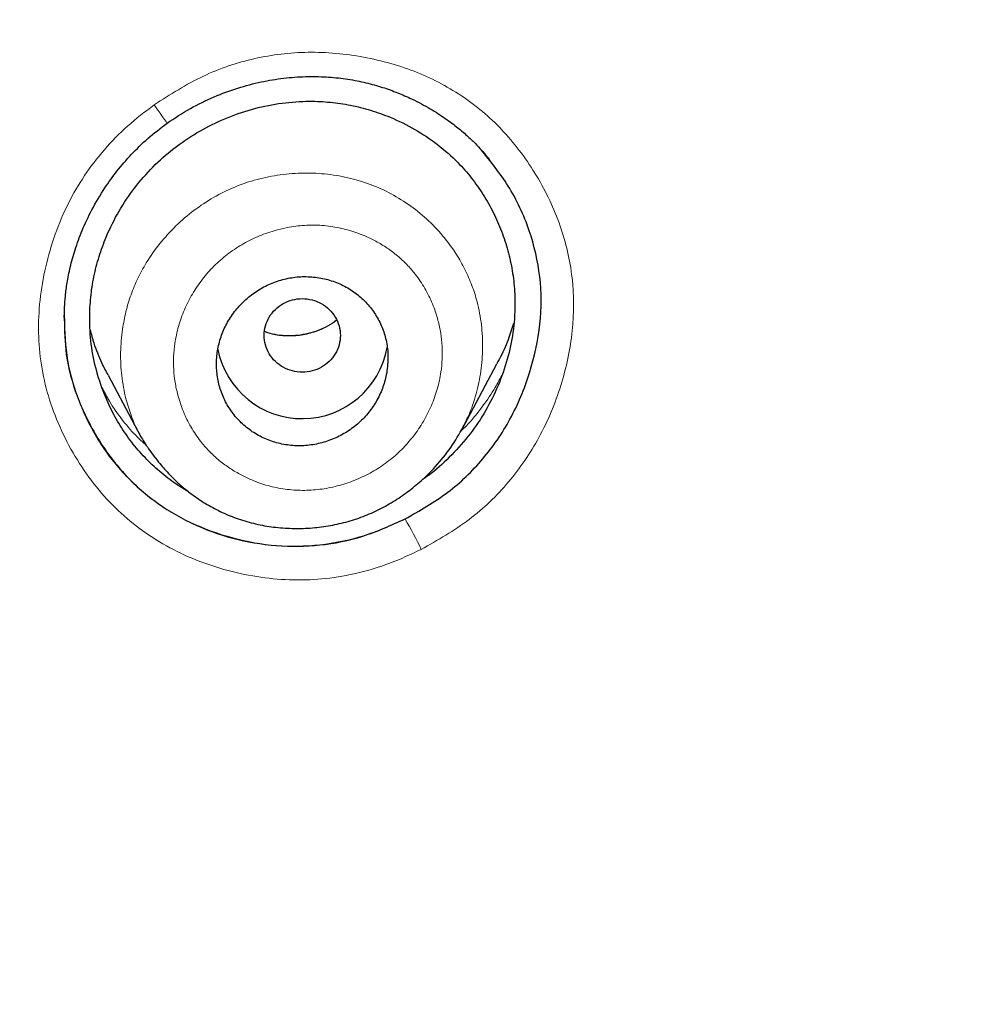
# Model space of a CAD drawing. Header units: millimetres. Extents: x 8 to 846, y 12 to 2113.
# Tile 477 of 515: x 504 to 514, y 1832 to 1843. Entities that reach past the tile are written whole.
import ezdxf

# ---------------------------------------------------------------- set-up
doc = ezdxf.new("R2010")
doc.units = ezdxf.units.MM

msp = doc.modelspace()

# ---------------------------------------------------------------- linework, layer by layer
at = {"color": 7, "linetype": 'Continuous', "lineweight": 30}
for p, q in [((508.983, 1838.285), (509.352, 1838.977)), ((505.271, 1838.858), (505.615, 1838.212)), ((505.619, 1838.214), (505.61, 1838.23))]:
    msp.add_line(p, q, dxfattribs=at)
at = {"color": 8, "linetype": 'Continuous', "lineweight": 0, "flags": 128}
msp.add_lwpolyline([(505.755, 1841.697), (505.788, 1841.651), (505.817, 1841.609), (505.843, 1841.572), (505.864, 1841.543), (505.88, 1841.521), (505.889, 1841.508), (505.891, 1841.504), (505.887, 1841.509)], dxfattribs=at)
at = {"color": 7, "linetype": 'Continuous', "lineweight": 30}
msp.add_arc((507.309, 1839.307), 0.904, 191.3249, 350.0688, dxfattribs=at)
at = {"color": 8, "linetype": 'Continuous', "lineweight": 0}
msp.add_arc((505.092, 1835.381), 3.839, 25.4418, 30.8479, dxfattribs=at)
at = {"color": 7, "linetype": 'Continuous', "lineweight": 30}
for points, knots in [([(538, 1827.773), (538.001, 1827.791), (538.002, 1827.835), (538.004, 1827.906), (538.006, 1827.988), (538.008, 1828.101), (538.011, 1828.254), (538.015, 1828.455), (538.017, 1828.683), (538.02, 1828.937), (538.021, 1829.217), (538.021, 1829.526), (538.019, 1829.864), (538.014, 1830.232), (538.007, 1830.62), (537.996, 1831.029), (537.982, 1831.456), (537.963, 1831.907), (537.94, 1832.376), (537.9, 1833.055), (537.836, 1833.939), (537.735, 1835.032), (537.61, 1836.137), (537.463, 1837.243), (537.292, 1838.348), (537.099, 1839.453), (536.881, 1840.567), (536.637, 1841.691), (536.366, 1842.823), (536.068, 1843.964), (535.731, 1845.151), (535.35, 1846.383), (534.921, 1847.661), (534.456, 1848.945), (533.952, 1850.234), (533.499, 1851.312), (533.116, 1852.179), (532.819, 1852.828), (532.52, 1853.459), (532.222, 1854.068), (531.928, 1854.653), (531.637, 1855.215), (531.341, 1855.771), (531.042, 1856.319), (530.739, 1856.859), (530.445, 1857.372), (530.159, 1857.858), (529.882, 1858.319), (529.615, 1858.754), (529.358, 1859.163), (529.113, 1859.548), (528.88, 1859.908), (528.661, 1860.241), (528.455, 1860.549), (528.263, 1860.832), (528.085, 1861.092), (527.925, 1861.323), (527.783, 1861.525), (527.662, 1861.697), (527.559, 1861.842), (527.479, 1861.954), (527.415, 1862.043), (527.359, 1862.121), (527.295, 1862.21), (527.211, 1862.325), (527.106, 1862.469), (526.976, 1862.645), (526.827, 1862.847), (526.657, 1863.074), (526.466, 1863.326), (526.265, 1863.588), (526.056, 1863.857), (525.84, 1864.132), (525.608, 1864.424), (525.359, 1864.733), (525.092, 1865.059), (524.811, 1865.397), (524.355, 1865.938), (523.723, 1866.665), (522.891, 1867.583), (522.032, 1868.491), (521.146, 1869.387), (520.259, 1870.246), (519.371, 1871.071), (518.484, 1871.861), (517.661, 1872.565), (516.904, 1873.19), (516.215, 1873.742), (515.529, 1874.274), (514.848, 1874.787), (514.167, 1875.286), (513.43, 1875.809), (512.625, 1876.363), (511.744, 1876.946), (510.831, 1877.527), (509.886, 1878.105), (508.916, 1878.674), (507.919, 1879.234), (506.897, 1879.783), (505.842, 1880.323), (504.768, 1880.847), (503.677, 1881.353), (502.567, 1881.841), (501.427, 1882.315), (500.256, 1882.775), (499.055, 1883.218), (497.847, 1883.634), (496.634, 1884.024), (495.419, 1884.388), (494.176, 1884.733), (492.908, 1885.056), (491.653, 1885.348), (490.414, 1885.61), (489.194, 1885.842), (487.953, 1886.054), (486.702, 1886.241), (485.452, 1886.402), (484.217, 1886.537), (482.961, 1886.649), (481.685, 1886.737), (480.391, 1886.799), (479.121, 1886.833), (477.876, 1886.843), (476.65, 1886.827), (475.442, 1886.788), (474.255, 1886.728), (473.096, 1886.646), (471.964, 1886.546), (470.862, 1886.429), (469.787, 1886.296), (468.708, 1886.143), (467.627, 1885.971), (466.545, 1885.779), (465.498, 1885.575), (464.485, 1885.36), (463.56, 1885.148), (462.717, 1884.941), (461.953, 1884.744), (461.213, 1884.543), (460.497, 1884.339), (459.801, 1884.132), (459.124, 1883.921), (458.449, 1883.704), (457.765, 1883.474), (457.058, 1883.227), (456.329, 1882.963), (455.569, 1882.676), (454.779, 1882.365), (453.96, 1882.03), (453.119, 1881.67), (452.258, 1881.287), (451.377, 1880.878), (450.478, 1880.443), (449.588, 1879.994), (448.707, 1879.531), (447.838, 1879.056), (446.957, 1878.556), (446.064, 1878.029), (445.16, 1877.474), (444.224, 1876.876), (443.258, 1876.234), (442.263, 1875.542), (441.261, 1874.815), (440.381, 1874.148), (439.623, 1873.553), (438.986, 1873.038), (438.348, 1872.507), (437.714, 1871.964), (437.093, 1871.417), (436.495, 1870.875), (435.923, 1870.343), (435.378, 1869.821), (434.858, 1869.311), (434.366, 1868.816), (433.901, 1868.337), (433.461, 1867.874), (433.044, 1867.425), (432.629, 1866.97), (432.219, 1866.509), (431.816, 1866.046), (431.439, 1865.605), (431.088, 1865.185), (430.764, 1864.791), (430.467, 1864.422), (430.194, 1864.079), (429.943, 1863.759), (429.718, 1863.466), (429.516, 1863.201), (429.336, 1862.963), (429.176, 1862.748), (429.034, 1862.556), (428.917, 1862.397), (428.823, 1862.267), (428.747, 1862.163), (428.679, 1862.069), (428.615, 1861.979), (428.546, 1861.883), (428.466, 1861.77), (428.369, 1861.633), (428.256, 1861.473), (428.127, 1861.288), (427.984, 1861.081), (427.826, 1860.851), (427.655, 1860.599), (427.47, 1860.322), (427.249, 1859.989), (426.996, 1859.599), (426.713, 1859.156), (426.425, 1858.695), (426.132, 1858.216), (425.836, 1857.721), (425.537, 1857.209), (425.195, 1856.609), (424.813, 1855.917), (424.391, 1855.126), (423.968, 1854.3), (423.566, 1853.48), (423.183, 1852.67), (422.822, 1851.871), (422.464, 1851.045), (422.111, 1850.193), (421.766, 1849.319), (421.431, 1848.424), (421.105, 1847.508), (420.788, 1846.566), (420.482, 1845.597), (420.187, 1844.601), (419.905, 1843.579), (419.638, 1842.531), (419.406, 1841.538), (419.207, 1840.618), (419.042, 1839.787), (418.893, 1838.98), (418.754, 1838.158), (418.626, 1837.325), (418.511, 1836.484), (418.412, 1835.676), (418.329, 1834.902), (418.26, 1834.167), (418.203, 1833.47), (418.158, 1832.811), (418.123, 1832.186), (418.096, 1831.592), (418.076, 1831.029), (418.063, 1830.497), (418.055, 1830.002), (418.052, 1829.541), (418.052, 1829.119), (418.055, 1828.734), (418.061, 1828.386), (418.067, 1828.072), (418.073, 1827.874), (418.076, 1827.781)], [0, 0, 0, 0, 0.000286, 0.000693, 0.0011, 0.001586, 0.002471, 0.003539, 0.004789, 0.006132, 0.007637, 0.009305, 0.011135, 0.013127, 0.015282, 0.017462, 0.019787, 0.022256, 0.024847, 0.027466, 0.033367, 0.039348, 0.045407, 0.051547, 0.057576, 0.06368, 0.069859, 0.076113, 0.082442, 0.088847, 0.095327, 0.102542, 0.109849, 0.117247, 0.124738, 0.132321, 0.136217, 0.140106, 0.143883, 0.147538, 0.151072, 0.154484, 0.157774, 0.161253, 0.164584, 0.167769, 0.170807, 0.173698, 0.176442, 0.17904, 0.18149, 0.183794, 0.18595, 0.187925, 0.189759, 0.191451, 0.193001, 0.194284, 0.195425, 0.196381, 0.197152, 0.197648, 0.198127, 0.198707, 0.19941, 0.200408, 0.20158, 0.202926, 0.204446, 0.206141, 0.20801, 0.209751, 0.21162, 0.213617, 0.215742, 0.217996, 0.220375, 0.222791, 0.229356, 0.235809, 0.242651, 0.249362, 0.255943, 0.262391, 0.268707, 0.274889, 0.279654, 0.284337, 0.288938, 0.293457, 0.297895, 0.302347, 0.307808, 0.313397, 0.319114, 0.324959, 0.330933, 0.336924, 0.343039, 0.349279, 0.355642, 0.361895, 0.368264, 0.37475, 0.381351, 0.388066, 0.394895, 0.401438, 0.408082, 0.414827, 0.421674, 0.428623, 0.435029, 0.441518, 0.448093, 0.454743, 0.461334, 0.467815, 0.474188, 0.481072, 0.487826, 0.494449, 0.500941, 0.507301, 0.513639, 0.519838, 0.525899, 0.531823, 0.537609, 0.543257, 0.548769, 0.554673, 0.560411, 0.565984, 0.571391, 0.576633, 0.580874, 0.585001, 0.589013, 0.59291, 0.596693, 0.600415, 0.604054, 0.607836, 0.61176, 0.615827, 0.620037, 0.624536, 0.629187, 0.633988, 0.638941, 0.644045, 0.649301, 0.654708, 0.659798, 0.665015, 0.67036, 0.675832, 0.681433, 0.687161, 0.693426, 0.699838, 0.706396, 0.713101, 0.71739, 0.721738, 0.726143, 0.730607, 0.73504, 0.739336, 0.743493, 0.747511, 0.751391, 0.755131, 0.758669, 0.762073, 0.765343, 0.768479, 0.77194, 0.775222, 0.778324, 0.781247, 0.783991, 0.786512, 0.788859, 0.791034, 0.793036, 0.794792, 0.796389, 0.797828, 0.799108, 0.800229, 0.800999, 0.801686, 0.802305, 0.802864, 0.803461, 0.804203, 0.805101, 0.806153, 0.80736, 0.808722, 0.810211, 0.811848, 0.813635, 0.815571, 0.818292, 0.821125, 0.824049, 0.827063, 0.830167, 0.833361, 0.836644, 0.841307, 0.84614, 0.851144, 0.856318, 0.860926, 0.865661, 0.870525, 0.875514, 0.88063, 0.885778, 0.891047, 0.896439, 0.901953, 0.907588, 0.913346, 0.919226, 0.925229, 0.929977, 0.934588, 0.939053, 0.943372, 0.948188, 0.952809, 0.957234, 0.961465, 0.9655, 0.969274, 0.972859, 0.976257, 0.979466, 0.98254, 0.985418, 0.988102, 0.99059, 0.992883, 0.994945, 0.996818, 0.998503, 1, 1, 1, 1]), ([(478.038, 1882.285), (478.896, 1882.275), (480.611, 1882.254), (483.18, 1882.085), (485.738, 1881.818), (488.282, 1881.442), (490.807, 1880.962), (493.308, 1880.377), (495.918, 1879.65), (498.626, 1878.762), (501.417, 1877.692), (504.148, 1876.485), (506.812, 1875.146), (509.403, 1873.68), (511.795, 1872.166), (513.995, 1870.628), (516.013, 1869.085), (517.96, 1867.459), (519.833, 1865.754), (521.626, 1863.97), (523.337, 1862.114), (524.964, 1860.187), (526.503, 1858.195), (527.952, 1856.14), (529.308, 1854.028), (530.57, 1851.861), (531.733, 1849.644), (532.795, 1847.379), (533.808, 1844.944), (534.747, 1842.335), (535.589, 1839.551), (536.286, 1836.73), (536.835, 1833.878), (537.236, 1831.004), (537.475, 1828.251), (537.574, 1825.629), (537.556, 1823.143), (537.425, 1820.66), (537.184, 1818.185), (536.832, 1815.723), (536.371, 1813.277), (535.802, 1810.852), (535.125, 1808.454), (534.342, 1806.086), (533.454, 1803.752), (532.461, 1801.459), (531.365, 1799.21), (530.17, 1797.008), (528.806, 1794.739), (527.256, 1792.418), (525.504, 1790.062), (523.633, 1787.794), (521.644, 1785.621), (519.55, 1783.541), (518.065, 1782.245), (517.323, 1781.597)], [0, 0, 0, 0, 0.017859, 0.035717, 0.053574, 0.07143, 0.089287, 0.107143, 0.125, 0.145832, 0.166666, 0.1875, 0.208333, 0.229166, 0.249999, 0.267856, 0.285713, 0.303571, 0.321429, 0.339287, 0.357144, 0.375001, 0.392858, 0.410715, 0.428572, 0.446429, 0.464286, 0.482143, 0.500002, 0.520835, 0.541668, 0.562501, 0.583334, 0.604167, 0.624999, 0.642856, 0.660713, 0.678571, 0.696428, 0.714286, 0.732144, 0.750003, 0.76786, 0.785718, 0.803575, 0.821433, 0.839289, 0.857146, 0.875003, 0.895835, 0.916668, 0.9375, 0.958333, 0.979167, 1, 1, 1, 1]), ([(478.038, 1768.871), (478.645, 1768.876), (479.858, 1768.887), (481.674, 1768.973), (483.484, 1769.11), (485.288, 1769.304), (487.085, 1769.552), (488.872, 1769.856), (490.596, 1770.202), (492.255, 1770.586), (493.851, 1771.003), (495.432, 1771.463), (496.998, 1771.967), (498.55, 1772.514), (500.137, 1773.124), (501.754, 1773.8), (503.395, 1774.546), (505.006, 1775.34), (506.589, 1776.181), (508.142, 1777.071), (509.668, 1778.008), (511.124, 1778.965), (512.509, 1779.937), (513.823, 1780.915), (515.105, 1781.929), (516.356, 1782.978), (517.576, 1784.061), (518.798, 1785.211), (520.018, 1786.429), (521.228, 1787.717), (522.396, 1789.041), (523.52, 1790.401), (524.602, 1791.797), (525.642, 1793.23), (526.612, 1794.657), (527.511, 1796.072), (528.34, 1797.464), (529.125, 1798.876), (529.867, 1800.307), (530.564, 1801.756), (531.236, 1803.267), (531.878, 1804.839), (532.485, 1806.474), (533.038, 1808.126), (533.538, 1809.796), (533.984, 1811.484), (534.378, 1813.192), (534.708, 1814.867), (534.979, 1816.504), (535.193, 1818.095), (535.36, 1819.688), (535.478, 1821.283), (535.549, 1822.881), (535.572, 1824.526), (535.543, 1826.217), (535.456, 1827.953), (535.312, 1829.687), (535.111, 1831.419), (534.854, 1833.15), (534.54, 1834.877), (534.181, 1836.547), (533.783, 1838.155), (533.353, 1839.7), (532.878, 1841.229), (532.357, 1842.742), (531.792, 1844.24), (531.191, 1845.699), (530.557, 1847.12), (529.893, 1848.502), (529.189, 1849.867), (528.444, 1851.215), (527.66, 1852.546), (526.836, 1853.859), (525.975, 1855.15), (525.065, 1856.436), (524.109, 1857.711), (523.102, 1858.975), (522.06, 1860.21), (520.981, 1861.414), (519.866, 1862.589), (518.733, 1863.715), (517.585, 1864.793), (516.424, 1865.825), (515.232, 1866.827), (514.01, 1867.798), (512.756, 1868.74), (511.472, 1869.65), (510.162, 1870.527), (508.812, 1871.379), (507.422, 1872.204), (505.991, 1873.001), (504.537, 1873.757), (503.062, 1874.472), (501.565, 1875.145), (500.072, 1875.767), (498.584, 1876.339), (497.105, 1876.862), (495.61, 1877.347), (494.098, 1877.792), (492.57, 1878.197), (491.026, 1878.564), (489.47, 1878.889), (487.883, 1879.179), (486.269, 1879.428), (484.628, 1879.635), (482.984, 1879.797), (481.338, 1879.912), (479.689, 1879.983), (478.588, 1879.992), (478.038, 1879.997)], [0, 0, 0, 0, 0.010081, 0.020137, 0.030179, 0.040216, 0.050257, 0.060311, 0.070335, 0.079491, 0.088633, 0.097767, 0.1069, 0.116039, 0.125192, 0.135253, 0.145282, 0.155288, 0.16528, 0.175267, 0.185259, 0.195301, 0.204496, 0.213673, 0.222839, 0.232002, 0.241168, 0.250345, 0.260322, 0.270285, 0.280246, 0.290212, 0.300194, 0.310203, 0.320293, 0.329526, 0.338727, 0.347904, 0.357065, 0.366218, 0.375372, 0.385323, 0.395264, 0.405207, 0.415162, 0.425139, 0.435149, 0.445226, 0.454443, 0.463632, 0.472801, 0.481959, 0.491116, 0.500279, 0.510233, 0.520184, 0.530144, 0.540125, 0.550137, 0.560192, 0.570258, 0.579448, 0.588609, 0.59775, 0.60688, 0.616007, 0.625139, 0.633867, 0.642594, 0.651329, 0.660077, 0.668845, 0.677642, 0.686473, 0.695244, 0.704395, 0.713529, 0.722653, 0.731774, 0.740899, 0.750037, 0.758756, 0.767483, 0.776222, 0.78498, 0.793764, 0.802579, 0.811433, 0.820208, 0.829363, 0.838502, 0.847632, 0.856762, 0.865897, 0.875044, 0.883755, 0.89247, 0.901196, 0.909939, 0.918704, 0.927499, 0.936329, 0.945126, 0.954305, 0.963462, 0.972602, 0.981734, 0.990864, 1, 1, 1, 1]), ([(421.006, 1824.397), (421.013, 1825.071), (421.027, 1826.416), (421.146, 1828.43), (421.335, 1830.436), (421.603, 1832.436), (421.946, 1834.428), (422.356, 1836.371), (422.829, 1838.261), (423.358, 1840.096), (423.952, 1841.912), (424.613, 1843.711), (425.35, 1845.519), (426.167, 1847.331), (427.066, 1849.141), (428.035, 1850.92), (429.073, 1852.668), (430.181, 1854.384), (431.331, 1856.03), (432.518, 1857.605), (433.734, 1859.108), (435.003, 1860.568), (436.326, 1861.987), (437.722, 1863.383), (439.194, 1864.754), (440.741, 1866.093), (442.342, 1867.379), (443.994, 1868.611), (445.698, 1869.787), (447.412, 1870.883), (449.13, 1871.899), (450.846, 1872.836), (452.595, 1873.716), (454.377, 1874.537), (456.218, 1875.311), (458.12, 1876.033), (460.081, 1876.699), (462.072, 1877.296), (464.092, 1877.824), (466.139, 1878.282), (468.163, 1878.662), (470.156, 1878.966), (472.111, 1879.199), (474.07, 1879.365), (476.032, 1879.466), (478.039, 1879.501), (480.089, 1879.466), (482.179, 1879.356), (484.263, 1879.171), (486.342, 1878.912), (488.412, 1878.579), (490.428, 1878.182), (492.385, 1877.727), (494.279, 1877.219), (496.149, 1876.649), (497.996, 1876.018), (499.862, 1875.309), (501.743, 1874.519), (503.633, 1873.644), (505.485, 1872.703), (507.302, 1871.696), (509.082, 1870.624), (510.788, 1869.512), (512.418, 1868.366), (513.97, 1867.194), (515.475, 1865.974), (516.933, 1864.707), (518.376, 1863.362), (519.798, 1861.939), (521.193, 1860.436), (522.529, 1858.885), (523.806, 1857.287), (525.025, 1855.641), (526.161, 1853.983), (527.216, 1852.319), (528.188, 1850.659), (529.098, 1848.97), (529.946, 1847.253), (530.747, 1845.475), (531.496, 1843.637), (532.186, 1841.74), (532.805, 1839.82), (533.35, 1837.877), (533.824, 1835.907), (534.218, 1833.953), (534.534, 1832.022), (534.775, 1830.122), (534.946, 1828.218), (535.053, 1826.309), (535.067, 1825.035), (535.073, 1824.397)], [0, 0, 0, 0, 0.011674, 0.023319, 0.034953, 0.046594, 0.058259, 0.069953, 0.080961, 0.091959, 0.102962, 0.113984, 0.125039, 0.136637, 0.148231, 0.159838, 0.171475, 0.183157, 0.194877, 0.205905, 0.216918, 0.22793, 0.238954, 0.250002, 0.261585, 0.273174, 0.284784, 0.296429, 0.308126, 0.319837, 0.330846, 0.341843, 0.352841, 0.363852, 0.374887, 0.386465, 0.398061, 0.409688, 0.421363, 0.433098, 0.444853, 0.455881, 0.466873, 0.477842, 0.4888, 0.499758, 0.511447, 0.523122, 0.534797, 0.546486, 0.558206, 0.569931, 0.580933, 0.591898, 0.602839, 0.613767, 0.624694, 0.636409, 0.648098, 0.659775, 0.671455, 0.683154, 0.694888, 0.705917, 0.716904, 0.727863, 0.738806, 0.749745, 0.761427, 0.773085, 0.784734, 0.79639, 0.808067, 0.819807, 0.830858, 0.841874, 0.852868, 0.863854, 0.874847, 0.886477, 0.898088, 0.909698, 0.921323, 0.932981, 0.944738, 0.955821, 0.966873, 0.97791, 0.988948, 1, 1, 1, 1]), ([(505.891, 1841.504), (505.972, 1841.558), (506.129, 1841.662), (506.38, 1841.783), (506.629, 1841.876), (506.874, 1841.94), (507.112, 1841.98), (507.34, 1841.996), (507.557, 1841.993), (507.762, 1841.973), (507.952, 1841.937), (508.128, 1841.89), (508.289, 1841.834), (508.457, 1841.762), (508.625, 1841.675), (508.788, 1841.573), (508.923, 1841.473), (509.033, 1841.381), (509.12, 1841.298), (509.188, 1841.226), (509.239, 1841.166), (509.265, 1841.134), (509.277, 1841.119)], [0, 0, 0, 0, 0.075754, 0.14839, 0.217944, 0.284418, 0.347814, 0.408145, 0.465444, 0.519764, 0.571155, 0.619577, 0.665037, 0.707539, 0.765733, 0.817263, 0.862124, 0.90034, 0.932817, 0.960117, 0.982413, 1, 1, 1, 1]), ([(505.08, 1839.543), (505.085, 1839.615), (505.095, 1839.759), (505.138, 1839.973), (505.2, 1840.183), (505.292, 1840.409), (505.419, 1840.646), (505.59, 1840.885), (505.79, 1841.099), (506.015, 1841.286), (506.263, 1841.445), (506.53, 1841.571), (506.809, 1841.665), (507.097, 1841.721), (507.363, 1841.739), (507.603, 1841.728), (507.818, 1841.696), (508.029, 1841.643), (508.256, 1841.562), (508.494, 1841.445), (508.733, 1841.285), (508.93, 1841.111), (509.087, 1840.932), (509.211, 1840.756), (509.318, 1840.569), (509.404, 1840.371), (509.471, 1840.166), (509.517, 1839.955), (509.542, 1839.74), (509.544, 1839.5), (509.516, 1839.237), (509.446, 1838.954), (509.34, 1838.68), (509.201, 1838.421), (509.031, 1838.182), (508.83, 1837.969), (508.674, 1837.829), (508.58, 1837.77), (508.569, 1837.762)], [0, 0, 0, 0, 0.023939, 0.048196, 0.07227, 0.09634, 0.128799, 0.160734, 0.192695, 0.22472, 0.256662, 0.289055, 0.321481, 0.353412, 0.385389, 0.409385, 0.433289, 0.457339, 0.481767, 0.513851, 0.546077, 0.578081, 0.60198, 0.626252, 0.650362, 0.674444, 0.698578, 0.722719, 0.746881, 0.770839, 0.802813, 0.834759, 0.867233, 0.899604, 0.931547, 0.963606, 0.99553, 1, 1, 1, 1]), ([(504.813, 1839.431), (504.813, 1839.447), (504.812, 1839.493), (504.815, 1839.579), (504.824, 1839.696), (504.842, 1839.836), (504.874, 1839.999), (504.925, 1840.183), (505, 1840.386), (505.102, 1840.604), (505.226, 1840.812), (505.365, 1841.006), (505.516, 1841.18), (505.69, 1841.351), (505.823, 1841.452), (505.891, 1841.504)], [0, 0, 0, 0, 0.02075, 0.059724, 0.108614, 0.16745, 0.236277, 0.315187, 0.404257, 0.503514, 0.612906, 0.701529, 0.795664, 0.895188, 1, 1, 1, 1]), ([(508.388, 1837.35), (508.541, 1837.437), (508.843, 1837.609), (509.217, 1837.969), (509.509, 1838.396), (509.709, 1838.878), (509.821, 1839.386), (509.821, 1839.896), (509.705, 1840.389), (509.495, 1840.844), (509.287, 1841.102), (509.187, 1841.226)], [0, 0, 0, 0, 0.11419, 0.223565, 0.333041, 0.447518, 0.561757, 0.670965, 0.780342, 0.895065, 1, 1, 1, 1]), ([(508.196, 1838.883), (508.203, 1838.943), (508.216, 1839.051), (508.196, 1839.209), (508.156, 1839.35), (508.09, 1839.482), (508.004, 1839.602), (507.896, 1839.705), (507.772, 1839.788), (507.634, 1839.849), (507.486, 1839.887), (507.333, 1839.898), (507.179, 1839.884), (507.029, 1839.844), (506.887, 1839.78), (506.758, 1839.693), (506.646, 1839.588), (506.552, 1839.467), (506.48, 1839.333), (506.432, 1839.19), (506.408, 1839.043), (506.409, 1838.895), (506.435, 1838.749), (506.486, 1838.611), (506.559, 1838.483), (506.654, 1838.37), (506.768, 1838.273), (506.898, 1838.198), (507.04, 1838.146), (507.191, 1838.118), (507.345, 1838.116), (507.498, 1838.141), (507.645, 1838.19), (507.782, 1838.262), (507.906, 1838.356), (508.012, 1838.468), (508.097, 1838.596), (508.162, 1838.735), (508.185, 1838.834), (508.196, 1838.883)], [0, 0, 0, 0, 0.032029, 0.058413, 0.084796, 0.11129, 0.137784, 0.164547, 0.19131, 0.218382, 0.245455, 0.272738, 0.300022, 0.32732, 0.354619, 0.381736, 0.408853, 0.435674, 0.462494, 0.489034, 0.515572, 0.541964, 0.568354, 0.594794, 0.621233, 0.647901, 0.674569, 0.701548, 0.728529, 0.755763, 0.782998, 0.810315, 0.837633, 0.864824, 0.892015, 0.919007, 0.945997, 0.972999, 1, 1, 1, 1]), ([(507.51, 1838.942), (507.538, 1838.961), (507.596, 1838.999), (507.659, 1839.082), (507.701, 1839.175), (507.714, 1839.277), (507.7, 1839.378), (507.66, 1839.472), (507.595, 1839.553), (507.512, 1839.615), (507.414, 1839.654), (507.31, 1839.667), (507.205, 1839.654), (507.107, 1839.615), (507.024, 1839.553), (506.96, 1839.472), (506.919, 1839.378), (506.905, 1839.277), (506.919, 1839.176), (506.959, 1839.081), (507.024, 1839), (507.108, 1838.938), (507.205, 1838.899), (507.309, 1838.886), (507.415, 1838.898), (507.478, 1838.927), (507.51, 1838.942)], [0, 0, 0, 0, 0.041659, 0.083341, 0.125, 0.166659, 0.208341, 0.25, 0.291659, 0.333341, 0.375, 0.416659, 0.458341, 0.5, 0.541659, 0.583341, 0.625, 0.666659, 0.708341, 0.75, 0.791659, 0.833341, 0.875, 0.916659, 0.958341, 1, 1, 1, 1]), ([(506.12, 1837.634), (506.083, 1837.656), (505.982, 1837.714), (505.833, 1837.827), (505.675, 1837.972), (505.534, 1838.133), (505.409, 1838.308), (505.303, 1838.495), (505.207, 1838.715), (505.129, 1838.969), (505.079, 1839.255), (505.08, 1839.447), (505.08, 1839.543)], [0, 0, 0, 0, 0.05726, 0.151815, 0.245291, 0.339486, 0.433046, 0.526922, 0.622059, 0.749306, 0.874532, 1, 1, 1, 1]), ([(504.813, 1839.456), (504.815, 1839.329), (504.819, 1839.051), (504.937, 1838.631), (505.137, 1838.215), (505.407, 1837.842), (505.742, 1837.533), (506.136, 1837.298), (506.574, 1837.14), (507.034, 1837.057), (507.496, 1837.063), (507.955, 1837.155), (508.242, 1837.284), (508.388, 1837.35)], [0, 0, 0, 0, 0.076016, 0.166904, 0.261531, 0.354817, 0.445115, 0.535917, 0.630657, 0.724097, 0.814592, 0.905465, 1, 1, 1, 1]), ([(507.671, 1839.435), (507.669, 1839.434), (507.64, 1839.41), (507.576, 1839.372), (507.477, 1839.326), (507.372, 1839.294), (507.265, 1839.275), (507.157, 1839.269), (507.05, 1839.279), (506.968, 1839.295), (506.926, 1839.313), (506.915, 1839.317)], [0, 0, 0, 0, 0.005734, 0.140386, 0.275346, 0.411044, 0.54689, 0.682105, 0.816739, 0.954414, 1, 1, 1, 1]), ([(505.273, 1838.86), (505.25, 1838.902), (505.193, 1839.009), (505.13, 1839.17), (505.098, 1839.289), (505.085, 1839.337)], [0, 0, 0, 0, 0.2796259, 0.7112886, 1, 1, 1, 1]), ([(509.527, 1839.402), (509.509, 1839.345), (509.468, 1839.217), (509.406, 1839.075), (509.359, 1838.994), (509.35, 1838.978)], [0, 0, 0, 0, 0.390964, 0.881739, 1, 1, 1, 1]), ([(505.608, 1838.229), (505.619, 1838.21), (505.641, 1838.17), (505.686, 1838.102), (505.74, 1838.026), (505.813, 1837.932), (505.904, 1837.826), (506.02, 1837.713), (506.15, 1837.607), (506.293, 1837.51), (506.449, 1837.425), (506.617, 1837.355), (506.797, 1837.301), (506.985, 1837.265), (507.176, 1837.249), (507.368, 1837.25), (507.559, 1837.271), (507.745, 1837.309), (507.926, 1837.365), (508.1, 1837.439), (508.265, 1837.53), (508.418, 1837.634), (508.559, 1837.749), (508.707, 1837.894), (508.855, 1838.07), (508.942, 1838.216), (508.984, 1838.288)], [0, 0, 0, 0, 0.016904, 0.036205, 0.05846, 0.084084, 0.122344, 0.162078, 0.203087, 0.245281, 0.288579, 0.332962, 0.378693, 0.425286, 0.471775, 0.518095, 0.564197, 0.610047, 0.655634, 0.70097, 0.746049, 0.790805, 0.83458, 0.877321, 0.939635, 1, 1, 1, 1])]:
    msp.add_open_spline(points, degree=3, knots=knots, dxfattribs=at)
at = {"color": 8, "linetype": 'Continuous', "lineweight": 0}
for points, knots in [([(418.074, 1827.918), (418.066, 1828.238), (418.047, 1828.984), (418.052, 1830.153), (418.083, 1831.425), (418.148, 1832.735), (418.246, 1834.081), (418.382, 1835.462), (418.554, 1836.84), (418.76, 1838.214), (419, 1839.582), (419.275, 1840.944), (419.575, 1842.263), (419.898, 1843.537), (420.24, 1844.767), (420.61, 1845.989), (421.009, 1847.204), (421.435, 1848.411), (421.904, 1849.644), (422.417, 1850.904), (422.977, 1852.187), (423.571, 1853.457), (424.196, 1854.712), (424.853, 1855.952), (425.541, 1857.177), (426.24, 1858.352), (426.946, 1859.477), (427.656, 1860.555), (428.391, 1861.618), (429.151, 1862.664), (429.934, 1863.695), (430.765, 1864.739), (431.647, 1865.795), (432.581, 1866.859), (433.542, 1867.901), (434.529, 1868.921), (435.542, 1869.917), (436.581, 1870.89), (437.614, 1871.811), (438.639, 1872.682), (439.653, 1873.507), (440.686, 1874.309), (441.737, 1875.089), (442.807, 1875.847), (443.926, 1876.604), (445.096, 1877.358), (446.32, 1878.105), (447.562, 1878.823), (448.821, 1879.513), (450.098, 1880.173), (451.392, 1880.804), (452.665, 1881.388), (453.915, 1881.928), (455.141, 1882.425), (456.378, 1882.897), (457.626, 1883.341), (458.884, 1883.759), (460.189, 1884.162), (461.543, 1884.547), (462.945, 1884.911), (464.355, 1885.243), (465.773, 1885.541), (467.199, 1885.808), (468.631, 1886.041), (470.028, 1886.237), (471.39, 1886.396), (472.716, 1886.523), (474.044, 1886.622), (475.374, 1886.693), (476.705, 1886.736), (478.078, 1886.751), (479.492, 1886.734), (480.944, 1886.683), (482.395, 1886.599), (483.843, 1886.481), (485.287, 1886.33), (486.727, 1886.146), (488.122, 1885.935), (489.472, 1885.7), (490.776, 1885.445), (492.074, 1885.162), (493.365, 1884.852), (494.649, 1884.515), (495.964, 1884.14), (497.307, 1883.723), (498.678, 1883.263), (500.036, 1882.772), (501.382, 1882.248), (502.714, 1881.694), (504.031, 1881.108), (505.297, 1880.51), (506.511, 1879.901), (507.676, 1879.286), (508.826, 1878.646), (509.961, 1877.982), (511.08, 1877.294), (512.217, 1876.56), (513.368, 1875.78), (514.532, 1874.95), (515.674, 1874.093), (516.795, 1873.21), (517.892, 1872.301), (518.967, 1871.366), (519.989, 1870.433), (520.958, 1869.505), (521.878, 1868.583), (522.776, 1867.642), (523.652, 1866.683), (524.505, 1865.704), (525.36, 1864.678), (526.215, 1863.602), (527.066, 1862.476), (527.888, 1861.33), (528.682, 1860.166), (529.445, 1858.983), (530.179, 1857.783), (530.863, 1856.601), (531.5, 1855.437), (532.091, 1854.295), (532.656, 1853.141), (533.194, 1851.974), (533.704, 1850.797), (534.201, 1849.573), (534.682, 1848.302), (535.143, 1846.985), (535.571, 1845.657), (535.964, 1844.321), (536.325, 1842.976), (536.651, 1841.623), (536.935, 1840.302), (537.179, 1839.012), (537.388, 1837.756), (537.568, 1836.496), (537.718, 1835.232), (537.839, 1833.966), (537.933, 1832.658), (537.998, 1831.31), (538.028, 1829.922), (538.028, 1828.751), (538.005, 1828.042), (537.997, 1827.797)], [0, 0, 0, 0, 0.005252, 0.012201, 0.019149, 0.026096, 0.033674, 0.04125, 0.048826, 0.056401, 0.063977, 0.071552, 0.079127, 0.086071, 0.093015, 0.09996, 0.106905, 0.113851, 0.120799, 0.128379, 0.13596, 0.14354, 0.151118, 0.158695, 0.166272, 0.173848, 0.180792, 0.187736, 0.19468, 0.201624, 0.208568, 0.215513, 0.223089, 0.230666, 0.238244, 0.245823, 0.253404, 0.260985, 0.268564, 0.275511, 0.282457, 0.289402, 0.296347, 0.303291, 0.310235, 0.31781, 0.325386, 0.332961, 0.340537, 0.348114, 0.355691, 0.363269, 0.370217, 0.377167, 0.384116, 0.391064, 0.398011, 0.404957, 0.412534, 0.42011, 0.427686, 0.435261, 0.442837, 0.450412, 0.457988, 0.464933, 0.471879, 0.478825, 0.485772, 0.49272, 0.49967, 0.507251, 0.51483, 0.522408, 0.529986, 0.537562, 0.545138, 0.552714, 0.559658, 0.566603, 0.573547, 0.580492, 0.587437, 0.594382, 0.60196, 0.609538, 0.617118, 0.624699, 0.63228, 0.639859, 0.647436, 0.654382, 0.661327, 0.668271, 0.675216, 0.68216, 0.689104, 0.696679, 0.704255, 0.711831, 0.719408, 0.726986, 0.734564, 0.742145, 0.749094, 0.756043, 0.76299, 0.769936, 0.776881, 0.783826, 0.791402, 0.798978, 0.806553, 0.814128, 0.821704, 0.829279, 0.836855, 0.843801, 0.850747, 0.857694, 0.864643, 0.871592, 0.878541, 0.886119, 0.893697, 0.901273, 0.908849, 0.916425, 0.924, 0.931575, 0.938519, 0.945463, 0.952407, 0.959352, 0.966297, 0.973243, 0.980821, 0.988401, 0.995982, 1, 1, 1, 1]), ([(421.507, 1824.421), (421.52, 1825.319), (421.546, 1827.111), (421.758, 1829.786), (422.096, 1832.439), (422.569, 1835.071), (423.175, 1837.68), (423.915, 1840.266), (424.789, 1842.822), (425.79, 1845.332), (426.915, 1847.784), (428.159, 1850.17), (429.523, 1852.493), (431.005, 1854.754), (432.604, 1856.95), (434.317, 1859.073), (436.134, 1861.109), (438.046, 1863.05), (440.049, 1864.892), (442.142, 1866.636), (444.326, 1868.282), (446.598, 1869.828), (448.952, 1871.269), (451.372, 1872.595), (453.848, 1873.801), (456.376, 1874.885), (458.955, 1875.846), (461.586, 1876.686), (464.267, 1877.404), (466.986, 1877.994), (469.726, 1878.455), (472.475, 1878.785), (475.232, 1878.983), (477.997, 1879.051), (480.768, 1878.987), (483.543, 1878.79), (486.309, 1878.46), (489.049, 1878.002), (491.753, 1877.417), (494.419, 1876.708), (497.046, 1875.873), (499.636, 1874.911), (502.182, 1873.822), (504.671, 1872.612), (507.09, 1871.289), (509.43, 1869.858), (511.692, 1868.323), (513.876, 1866.682), (515.981, 1864.933), (517.999, 1863.08), (519.921, 1861.132), (521.736, 1859.1), (523.44, 1856.991), (525.034, 1854.808), (526.517, 1852.551), (527.89, 1850.218), (529.145, 1847.816), (530.277, 1845.357), (531.278, 1842.855), (532.146, 1840.317), (532.884, 1837.744), (533.493, 1835.135), (533.971, 1832.491), (534.314, 1829.818), (534.531, 1827.124), (534.558, 1825.322), (534.572, 1824.421)], [0, 0, 0, 0, 0.015712, 0.031331, 0.046897, 0.062447, 0.078018, 0.093647, 0.109364, 0.125068, 0.140678, 0.156238, 0.171786, 0.187361, 0.20301, 0.218729, 0.234412, 0.250011, 0.265566, 0.281113, 0.296691, 0.312337, 0.328056, 0.343741, 0.359332, 0.374883, 0.390432, 0.406015, 0.421689, 0.437408, 0.453066, 0.468652, 0.484201, 0.499753, 0.515345, 0.531016, 0.546736, 0.5624, 0.57798, 0.593531, 0.609088, 0.62469, 0.640388, 0.656108, 0.671748, 0.687324, 0.702876, 0.718439, 0.734052, 0.749753, 0.765462, 0.781092, 0.796672, 0.812229, 0.827796, 0.843417, 0.85913, 0.874841, 0.89046, 0.906024, 0.921572, 0.937142, 0.95278, 0.96849, 0.98424, 1, 1, 1, 1]), ([(534.349, 1824.347), (534.342, 1825.015), (534.327, 1826.349), (534.208, 1828.347), (534.018, 1830.34), (533.749, 1832.329), (533.405, 1834.309), (532.996, 1836.235), (532.527, 1838.102), (532.005, 1839.91), (531.419, 1841.696), (530.769, 1843.463), (530.042, 1845.239), (529.236, 1847.023), (528.346, 1848.809), (527.386, 1850.566), (526.357, 1852.293), (525.259, 1853.989), (524.121, 1855.615), (522.95, 1857.167), (521.753, 1858.646), (520.504, 1860.082), (519.205, 1861.475), (517.829, 1862.851), (516.374, 1864.205), (514.838, 1865.533), (513.25, 1866.807), (511.609, 1868.028), (509.922, 1869.191), (508.228, 1870.271), (506.538, 1871.269), (504.851, 1872.189), (503.132, 1873.052), (501.382, 1873.857), (499.566, 1874.62), (497.685, 1875.335), (495.74, 1875.994), (493.769, 1876.585), (491.771, 1877.107), (489.751, 1877.559), (487.755, 1877.932), (485.792, 1878.23), (483.863, 1878.457), (481.93, 1878.62), (479.991, 1878.718), (478.01, 1878.751), (475.99, 1878.716), (473.934, 1878.607), (471.883, 1878.425), (469.838, 1878.17), (467.798, 1877.841), (465.805, 1877.449), (463.866, 1876.998), (461.988, 1876.493), (460.132, 1875.928), (458.301, 1875.301), (456.457, 1874.599), (454.606, 1873.82), (452.753, 1872.961), (450.935, 1872.037), (449.152, 1871.049), (447.402, 1869.995), (445.718, 1868.899), (444.105, 1867.766), (442.568, 1866.605), (441.077, 1865.397), (439.633, 1864.141), (438.206, 1862.811), (436.803, 1861.407), (435.428, 1859.925), (434.112, 1858.396), (432.852, 1856.82), (431.65, 1855.195), (430.528, 1853.558), (429.487, 1851.917), (428.529, 1850.279), (427.631, 1848.615), (426.796, 1846.924), (426.004, 1845.166), (425.261, 1843.343), (424.574, 1841.455), (423.959, 1839.547), (423.418, 1837.619), (422.951, 1835.672), (422.565, 1833.747), (422.256, 1831.849), (422.02, 1829.983), (421.854, 1828.11), (421.749, 1826.231), (421.736, 1824.976), (421.73, 1824.347)], [0, 0, 0, 0, 0.011718, 0.023422, 0.035131, 0.046861, 0.058633, 0.070374, 0.081376, 0.092351, 0.103314, 0.114278, 0.125258, 0.136845, 0.148439, 0.160058, 0.171716, 0.183431, 0.19516, 0.206169, 0.21715, 0.228117, 0.239082, 0.250059, 0.261698, 0.273343, 0.285009, 0.296711, 0.308463, 0.320158, 0.331114, 0.342058, 0.353001, 0.363957, 0.374937, 0.386579, 0.398224, 0.409886, 0.42158, 0.43332, 0.445046, 0.456045, 0.467022, 0.477988, 0.488955, 0.499937, 0.511584, 0.523217, 0.534851, 0.5465, 0.558178, 0.569924, 0.580979, 0.591996, 0.602988, 0.613967, 0.624945, 0.636586, 0.648202, 0.659808, 0.671417, 0.683046, 0.69478, 0.705845, 0.716869, 0.727865, 0.738844, 0.74982, 0.761474, 0.77311, 0.784742, 0.796386, 0.808059, 0.819799, 0.830845, 0.841849, 0.852823, 0.863782, 0.874741, 0.886479, 0.898182, 0.909866, 0.921548, 0.933247, 0.944959, 0.955973, 0.966969, 0.977962, 0.988967, 1, 1, 1, 1]), ([(505.755, 1841.697), (505.924, 1841.805), (506.253, 1842.016), (506.806, 1842.201), (507.378, 1842.269), (507.958, 1842.214), (508.516, 1842.058), (509.02, 1841.791), (509.447, 1841.42), (509.785, 1840.958), (510.033, 1840.44), (510.162, 1839.886), (510.163, 1839.315), (510.039, 1838.746), (509.816, 1838.205), (509.489, 1837.726), (509.069, 1837.321), (508.731, 1837.129), (508.558, 1837.03)], [0, 0, 0, 0, 0.064366, 0.125682, 0.186687, 0.250154, 0.314473, 0.375622, 0.436463, 0.499899, 0.563921, 0.624984, 0.685972, 0.749779, 0.813725, 0.874897, 0.936065, 1, 1, 1, 1]), ([(508.558, 1837.03), (508.449, 1836.979), (508.235, 1836.879), (507.898, 1836.778), (507.559, 1836.718), (507.217, 1836.703), (506.872, 1836.732), (506.528, 1836.803), (506.194, 1836.913), (505.882, 1837.061), (505.598, 1837.244), (505.342, 1837.463), (505.116, 1837.718), (504.92, 1838.005), (504.759, 1838.314), (504.639, 1838.637), (504.565, 1838.967), (504.535, 1839.305), (504.551, 1839.651), (504.611, 1839.998), (504.71, 1840.338), (504.846, 1840.66), (505.019, 1840.958), (505.229, 1841.231), (505.473, 1841.482), (505.66, 1841.624), (505.755, 1841.697)], [0, 0, 0, 0, 0.042949, 0.084517, 0.125334, 0.166068, 0.207388, 0.249939, 0.292985, 0.334567, 0.375344, 0.416016, 0.457285, 0.499829, 0.542836, 0.584425, 0.62526, 0.666043, 0.707478, 0.750237, 0.793165, 0.834712, 0.875506, 0.916212, 0.957496, 1, 1, 1, 1]), ([(505.423, 1839.343), (505.434, 1839.404), (505.455, 1839.526), (505.51, 1839.704), (505.581, 1839.876), (505.68, 1840.058), (505.812, 1840.245), (505.98, 1840.429), (506.169, 1840.592), (506.377, 1840.729), (506.6, 1840.839), (506.835, 1840.919), (507.079, 1840.968), (507.327, 1840.986), (507.575, 1840.973), (507.818, 1840.93), (508.052, 1840.857), (508.272, 1840.752), (508.476, 1840.619), (508.662, 1840.461), (508.812, 1840.295), (508.93, 1840.129), (509.02, 1839.97), (509.093, 1839.803), (509.154, 1839.609), (509.195, 1839.389), (509.208, 1839.145), (509.189, 1838.901), (509.138, 1838.661), (509.069, 1838.452), (509.003, 1838.33), (508.976, 1838.281)], [0, 0, 0, 0, 0.028398, 0.056759, 0.085079, 0.113355, 0.150996, 0.188593, 0.226115, 0.263515, 0.300762, 0.337983, 0.375396, 0.412931, 0.450462, 0.487854, 0.52501, 0.562074, 0.599379, 0.636868, 0.674445, 0.702638, 0.730808, 0.758957, 0.787096, 0.824609, 0.862138, 0.899647, 0.937091, 0.974448, 1, 1, 1, 1]), ([(505.972, 1839.193), (505.967, 1839.148), (505.956, 1839.058), (505.958, 1838.921), (505.973, 1838.785), (506.005, 1838.636), (506.058, 1838.477), (506.138, 1838.314), (506.231, 1838.176), (506.329, 1838.063), (506.428, 1837.97), (506.537, 1837.888), (506.667, 1837.81), (506.819, 1837.739), (506.994, 1837.685), (507.174, 1837.654), (507.358, 1837.647), (507.542, 1837.664), (507.723, 1837.705), (507.899, 1837.768), (508.064, 1837.852), (508.218, 1837.956), (508.357, 1838.078), (508.48, 1838.218), (508.584, 1838.373), (508.668, 1838.538), (508.73, 1838.713), (508.766, 1838.877), (508.78, 1839.029), (508.78, 1839.165), (508.765, 1839.301), (508.733, 1839.45), (508.68, 1839.609), (508.599, 1839.772), (508.507, 1839.909), (508.409, 1840.022), (508.31, 1840.114), (508.201, 1840.196), (508.07, 1840.275), (507.917, 1840.345), (507.743, 1840.399), (507.562, 1840.431), (507.379, 1840.438), (507.195, 1840.42), (507.014, 1840.379), (506.839, 1840.316), (506.673, 1840.232), (506.52, 1840.129), (506.38, 1840.007), (506.258, 1839.867), (506.154, 1839.713), (506.069, 1839.547), (506.006, 1839.373), (505.984, 1839.253), (505.972, 1839.193)], [0, 0, 0, 0, 0.015545, 0.031049, 0.046675, 0.062584, 0.083408, 0.104404, 0.12506, 0.140628, 0.156122, 0.171703, 0.18753, 0.208511, 0.22923, 0.250043, 0.270734, 0.291442, 0.312533, 0.333484, 0.354204, 0.375033, 0.395714, 0.416406, 0.43747, 0.458541, 0.479312, 0.500137, 0.515715, 0.531221, 0.546815, 0.562657, 0.583639, 0.604349, 0.625152, 0.640618, 0.656073, 0.67168, 0.687601, 0.708426, 0.729389, 0.750068, 0.770812, 0.791502, 0.812499, 0.833467, 0.85418, 0.874978, 0.895699, 0.916396, 0.937429, 0.958476, 0.979215, 1, 1, 1, 1]), ([(504.814, 1839.524), (504.817, 1839.371), (504.824, 1839.065), (504.942, 1838.618), (505.137, 1838.201), (505.412, 1837.833), (505.752, 1837.526), (506.145, 1837.29), (506.577, 1837.13), (507.034, 1837.055), (507.498, 1837.067), (507.958, 1837.158), (508.244, 1837.285), (508.388, 1837.35)], [0, 0, 0, 0, 0.090176, 0.181238, 0.27265, 0.363827, 0.454513, 0.545167, 0.636071, 0.726898, 0.817548, 0.908461, 1, 1, 1, 1]), ([(507.67, 1839.438), (507.634, 1839.412), (507.556, 1839.356), (507.416, 1839.302), (507.262, 1839.27), (507.107, 1839.27), (506.989, 1839.286), (506.93, 1839.313), (506.916, 1839.319)], [0, 0, 0, 0, 0.162217, 0.35842, 0.55536, 0.750509, 0.941861, 1, 1, 1, 1]), ([(505.61, 1838.23), (505.602, 1838.244), (505.563, 1838.31), (505.512, 1838.437), (505.45, 1838.631), (505.411, 1838.852), (505.397, 1839.098), (505.414, 1839.261), (505.423, 1839.343)], [0, 0, 0, 0, 0.041077, 0.200058, 0.35903, 0.571957, 0.785785, 1, 1, 1, 1]), ([(509.402, 1838.856), (509.38, 1838.814), (509.322, 1838.703), (509.207, 1838.536), (509.085, 1838.38), (509, 1838.296), (508.97, 1838.266)], [0, 0, 0, 0, 0.192687, 0.511756, 0.830897, 1, 1, 1, 1]), ([(505.675, 1838.121), (505.636, 1838.156), (505.542, 1838.242), (505.412, 1838.398), (505.294, 1838.564), (505.234, 1838.679), (505.21, 1838.726)], [0, 0, 0, 0, 0.2029461, 0.4973459, 0.7917321, 1, 1, 1, 1])]:
    msp.add_open_spline(points, degree=3, knots=knots, dxfattribs=at)

doc.saveas('drawing.dxf')
